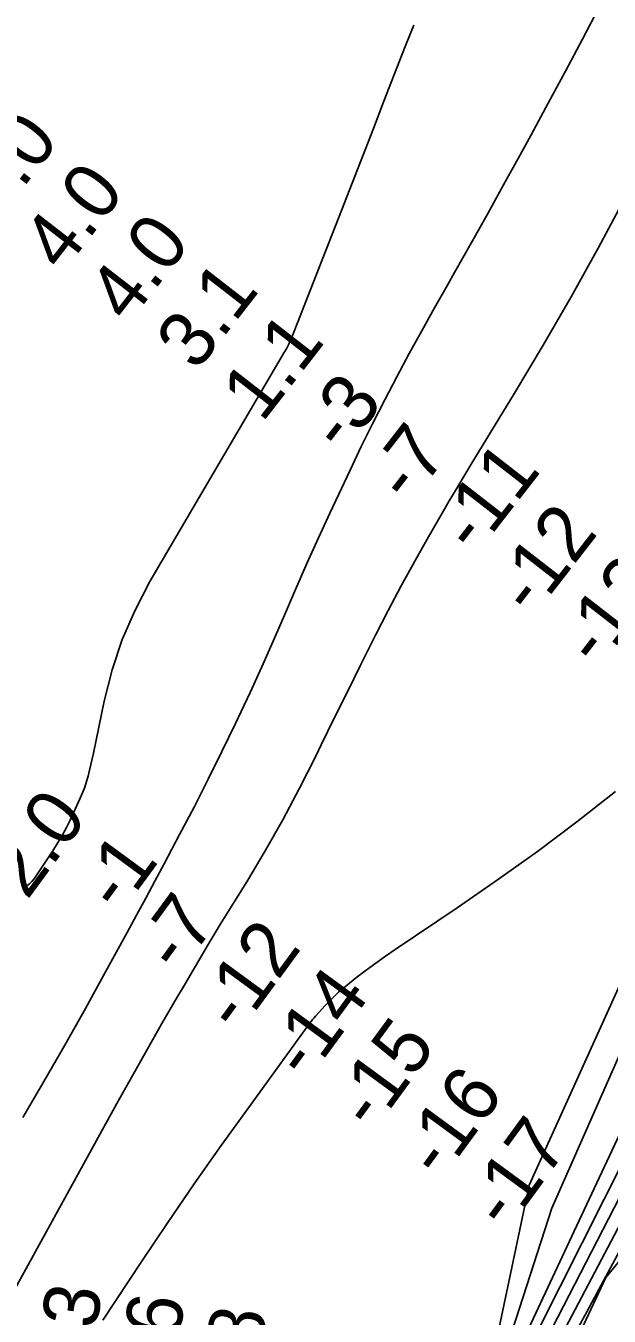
# Model space of a CAD drawing. Extents: x 3324104 to 3361979, y 612876 to 638273.
# Drawn here: x 3337486 to 3338187, y 619312 to 620863 of the extents above; entities that cross this region are included whole.
import ezdxf

# ---------------------------------------------------------------- set-up
doc = ezdxf.new("R2010")
doc.units = 0
for name, color, linetype in [('V-RIVR-EDGE', 7, 'Continuous'), ('V-RIVR-RANG', 7, 'Continuous'), ('V-SITE-VEGE', 7, 'Continuous'), ('V-TOPO-DPTH', 7, 'Continuous'), ('V-TOPO-MINR', 7, 'Continuous'), ('V-TOPO-WATR', 7, 'Continuous')]:
    doc.layers.add(name, color=color, linetype=linetype)

msp = doc.modelspace()

# ---------------------------------------------------------------- linework, layer by layer
at = {"layer": 'V-RIVR-EDGE'}
msp.add_spline([(3337752.3, 618273.6), (3337756.9, 618279.6), (3337759.2, 618284.2), (3337760.4, 618293.1), (3337765.9, 618307.5), (3337779.5, 618324.9), (3337782.3, 618350.9), (3337789, 618383), (3337792.5, 618390.8), (3337799.9, 618404.7), (3337814.3, 618426.8), (3337826.7, 618445.4), (3337831, 618460.9), (3337835, 618479.1), (3337842, 618505.5), (3337846.3, 618524.1), (3337849.4, 618531.4), (3337859.6, 618546.1), (3337869.3, 618562.4), (3337879.1, 618586.8), (3337888.8, 618612), (3337894.7, 618630.2), (3337896.2, 618637.9), (3337894.7, 618646.5), (3337894.7, 618651.1), (3337898.2, 618663.9), (3337903.3, 618677.5), (3337905.3, 618689.1), (3337905.3, 618701.1), (3337907.3, 618712.8), (3337915.5, 618732.9), (3337926.8, 618759.3), (3337940.8, 618785.6), (3337947, 618796), (3337954.8, 618808.4), (3337956, 618814.6), (3337956.4, 618827.8), (3337956.4, 618831.7), (3337958.8, 618837.5), (3337959.2, 618844.9), (3337959.2, 618851.9), (3337959.2, 618859.2), (3337956.9, 618861.6), (3337958.5, 618867), (3337964.3, 618871.6), (3337964.7, 618876.3), (3337965.9, 618880.2), (3337969.8, 618882.9), (3337969.4, 618894.9), (3337983.4, 618893.3), (3337992.3, 618908), (3338007.1, 618927.7), (3338015.3, 618935.1), (3338028.5, 618945.1), (3338037.8, 618951.7), (3338046.7, 618956.7), (3338050.6, 618961), (3338052.2, 618963.7), (3338051.8, 618968.4), (3338043.7, 618969.9), (3338052.6, 618986.6), (3338057.7, 619001.3), (3338067, 619014.9), (3338079.9, 619029.2), (3338080.3, 619032.7), (3338083, 619044.7), (3338089.3, 619062.5), (3338103.6, 619080.3), (3338116.5, 619100.8), (3338132.8, 619122.1), (3338149.6, 619149.2), (3338161.3, 619172.1), (3338171.8, 619196.9), (3338185.1, 619244.5), (3338189.4, 619253.4), (3338205, 619291.8), (3338221, 619322.4), (3338235.4, 619348.7), (3338241.2, 619364.6), (3338246.3, 619381.3), (3338251, 619391), (3338260.3, 619406.8), (3338273.6, 619431.6), (3338285.7, 619458), (3338291.6, 619478.5), (3338293.1, 619493.2), (3338303.7, 619514.1), (3338302.9, 619523.5), (3338302.9, 619530.8), (3338308, 619545.6), (3338312.3, 619559.1), (3338317.8, 619575), (3338321.7, 619578.5), (3338327.5, 619580.4), (3338331, 619582.7), (3338333.7, 619587.4), (3338336.8, 619601.7), (3338340.4, 619614.1), (3338348.6, 619636.2), (3338358.7, 619655.9), (3338378.5, 619688.1), (3338398.8, 619716), (3338404.6, 619726.4), (3338411.7, 619752), (3338418.7, 619776.8), (3338428.9, 619807), (3338438.6, 619824.8), (3338456.6, 619866.7), (3338472.5, 619895.7), (3338502.1, 619939.1), (3338517.7, 619962.3), (3338532.1, 619990.2), (3338537.6, 620010.7), (3338539.5, 620026.6), (3338537.2, 620030.9), (3338527.2, 620033.6), (3338526, 620036.4), (3338536.9, 620051.8), (3338537.3, 620058), (3338536.5, 620065), (3338536.6, 620068.5), (3338536.9, 620071.2), (3338549, 620086.7), (3338561.8, 620103), (3338567.3, 620109.9), (3338568.1, 620117.7), (3338571.2, 620121.2), (3338573.9, 620123.5), (3338588.3, 620136.6), (3338595.7, 620151), (3338605.8, 620164.1), (3338626, 620181.5), (3338629.1, 620187.7), (3338629.2, 620193.9), (3338631.9, 620219.5), (3338634.3, 620234.6), (3338646.4, 620263.3), (3338660.8, 620297.8), (3338681.9, 620341.9), (3338693.2, 620358.2), (3338696.7, 620372.2), (3338693.6, 620384.6), (3338688.2, 620389.2), (3338674.6, 620395.1), (3338674.3, 620397), (3338680.1, 620410.6), (3338684.8, 620426.5), (3338695.7, 620447.8), (3338716.7, 620479.5), (3338733.9, 620505.5), (3338746.3, 620529.9), (3338746.3, 620534.1), (3338744, 620544.6), (3338741.3, 620550.4), (3338742.5, 620551.6), (3338745.2, 620552.8), (3338748.7, 620556.2), (3338754.2, 620565.5), (3338754.6, 620575.2), (3338753.4, 620584.5), (3338755, 620586.5), (3338758.5, 620592.7), (3338760.8, 620598.9), (3338762, 620606.6), (3338766.3, 620623.3), (3338769.1, 620637.6), (3338770.3, 620658.6), (3338770.7, 620668.3), (3338770.7, 620677.6), (3338770.8, 620687.6), (3338775.1, 620697.3), (3338787.9, 620716.3), (3338806.2, 620748.8), (3338817.5, 620765.5), (3338833.1, 620803.1), (3338849.5, 620833.7)], degree=3, dxfattribs=at)
at = {"layer": 'V-SITE-VEGE'}
for p, q in [((3338182.5, 619358.8), (3338231.5, 619418.3)), ((3338155.8, 619301.3), (3338182.5, 619358.8))]:
    msp.add_line(p, q, dxfattribs=at)
at = {"layer": 'V-TOPO-DPTH'}
for points in [[(3339335.7, 621992), (3339327.2, 621977.3), (3339318.8, 621962.5), (3339193.7, 621707.1), (3339016.1, 621381.5), (3339006.6, 621366.4), (3338671.8, 620563.1), (3338447.8, 619983.3), (3338443.5, 619975.2), (3338075.2, 619243.7), (3338070.3, 619226.6), (3338065.4, 619209.5), (3338060.5, 619192.4), (3337782.6, 618500.7), (3337775.9, 618479.7), (3337769.2, 618458.6), (3337693.7, 618273.5)], [(3339335.7, 621992), (3339327.2, 621977.3), (3339318.8, 621962.5), (3339193.7, 621707.1), (3339016.1, 621381.5), (3339006.6, 621366.4), (3338671.8, 620563.1), (3338447.8, 619983.3), (3338443.5, 619975.2), (3338075.2, 619243.7), (3338070.3, 619226.6), (3338065.4, 619209.5), (3338060.5, 619192.4), (3337782.6, 618500.7), (3337775.9, 618479.7), (3337769.2, 618458.6), (3337693.7, 618273.5)], [(3338971.8, 621362.8), (3338646.6, 620600.4), (3338643.6, 620595.4), (3338640.5, 620590.4), (3338637.4, 620585.5), (3338634.3, 620580.5), (3338387.6, 620051.1), (3338380.7, 620034.6), (3338373.5, 620018.3), (3338365.8, 620002.2), (3338357.9, 619986.2), (3338117.6, 619441.8), (3338048.6, 619227.5), (3338047, 619220), (3338045.3, 619212.5), (3338043.4, 619205), (3338041.5, 619197.6), (3337764.7, 618506.9), (3337761, 618494.9), (3337757.3, 618482.9), (3337753.5, 618470.9), (3337672.4, 618273.4)], [(3337693.7, 618273.5), (3337672.4, 618273.4), (3337753.5, 618470.9), (3337757.3, 618482.9), (3337761, 618494.9), (3337764.7, 618506.9), (3338041.5, 619197.6), (3338043.4, 619205), (3338045.3, 619212.5), (3338047, 619220), (3338048.6, 619227.5), (3338117.6, 619441.8), (3338357.9, 619986.2), (3338365.8, 620002.2), (3338373.5, 620018.3), (3338380.7, 620034.6), (3338387.6, 620051.1), (3338634.3, 620580.5), (3338637.4, 620585.5), (3338640.5, 620590.4), (3338643.6, 620595.4), (3338646.6, 620600.4), (3338971.8, 621362.8)], [(3337693.7, 618273.5), (3337716.6, 618273.5), (3337775.7, 618415.3), (3337785.6, 618445.8), (3337795.5, 618476.2), (3338088.6, 619205.9), (3338094.9, 619223.8), (3338463.6, 619923.6), (3338472.8, 619941), (3338707.5, 620527.2), (3338708.2, 620529), (3338709.7, 620532.5), (3338711.4, 620535.9), (3338712.3, 620537.6), (3338714.2, 620540.9), (3339041, 621356.6)], [(3337483.3, 619827.5), (3337487.1, 619829.4), (3337490.5, 619831.6), (3337493.4, 619834.5), (3337496, 619837.7), (3337518.3, 619871.3), (3337524.1, 619880.5), (3337529.6, 619889.8), (3337534.7, 619899.4), (3337539.5, 619909.1), (3337551.4, 619934.6), (3337554.2, 619941.1), (3337556.7, 619947.7), (3337558.9, 619954.4), (3337560.8, 619961.1), (3337562.5, 619968), (3337564.2, 619974.9), (3337565.7, 619981.8), (3337567.2, 619988.7), (3337580, 620051.2), (3337589.7, 620088.7), (3337601.7, 620125.3), (3337617.2, 620160.5), (3337635.1, 620194.8), (3337793.9, 620465.9), (3337796, 620469.5), (3337797, 620471.2), (3337799.3, 620475.2), (3337801.6, 620479.4), (3337803.5, 620483.9), (3337804.1, 620485.4), (3337865.2, 620640.8), (3337878, 620673.6), (3337890.8, 620706.3), (3337903.5, 620739.2), (3337916.1, 620772), (3337921.5, 620786.3), (3337931.5, 620811.9), (3337941.7, 620837.6), (3337952.2, 620863.1)], [(3337952.2, 620863.1), (3337941.7, 620837.6), (3337931.5, 620811.9), (3337921.5, 620786.3), (3337916.1, 620772), (3337903.5, 620739.2), (3337890.8, 620706.3), (3337878, 620673.6), (3337865.2, 620640.8), (3337804.1, 620485.4), (3337803.5, 620483.9), (3337801.6, 620479.4), (3337799.3, 620475.2), (3337797, 620471.2), (3337796, 620469.5), (3337793.9, 620465.9), (3337635.1, 620194.8), (3337617.2, 620160.5), (3337601.7, 620125.3), (3337589.7, 620088.7), (3337580, 620051.2), (3337567.2, 619988.7), (3337565.7, 619981.8), (3337564.2, 619974.9), (3337562.5, 619968), (3337560.8, 619961.1), (3337558.9, 619954.4), (3337556.7, 619947.7), (3337554.2, 619941.1), (3337551.4, 619934.6), (3337539.5, 619909.1), (3337534.7, 619899.4), (3337529.6, 619889.8), (3337524.1, 619880.5), (3337518.3, 619871.3), (3337496, 619837.7), (3337493.4, 619834.5), (3337490.5, 619831.6), (3337487.1, 619829.4), (3337483.3, 619827.5)], [(3337455.2, 619312.6), (3337595.5, 619567.8), (3337613.3, 619599.9), (3337631.3, 619631.9), (3337649.5, 619663.8), (3337667.8, 619695.5), (3337674.4, 619706.8), (3337689.7, 619732.8), (3337705.1, 619758.7), (3337720.8, 619784.6), (3337736.5, 619810.3), (3337751.3, 619834.2), (3337773.4, 619871.2), (3337794.7, 619908.6), (3337814.9, 619946.6), (3337834.3, 619985.1), (3337840.8, 619998.5), (3337856.5, 620030.5), (3337872.2, 620062.5), (3337888.1, 620094.5), (3337904, 620126.4), (3337905.9, 620130.2), (3337921.3, 620160), (3337936.9, 620189.7), (3337953.1, 620219.1), (3337969.6, 620248.4), (3337986, 620276.8), (3337994.6, 620291.6), (3338003.3, 620306.4), (3338012.1, 620321.2), (3338021, 620335.9), (3338073, 620421.1), (3338107.3, 620478.8), (3338140.9, 620536.8), (3338173.3, 620595.5), (3338204.9, 620654.7)], [(3338204.9, 620654.7), (3338173.3, 620595.5), (3338140.9, 620536.8), (3338107.3, 620478.8), (3338073, 620421.1), (3338021, 620335.9), (3338012.1, 620321.2), (3338003.3, 620306.4), (3337994.6, 620291.6), (3337986, 620276.8), (3337969.6, 620248.4), (3337953.1, 620219.1), (3337936.9, 620189.7), (3337921.3, 620160), (3337905.9, 620130.2), (3337904, 620126.4), (3337888.1, 620094.5), (3337872.2, 620062.5), (3337856.5, 620030.5), (3337840.8, 619998.5), (3337834.3, 619985.1), (3337814.9, 619946.6), (3337794.7, 619908.6), (3337773.4, 619871.2), (3337751.3, 619834.2), (3337736.5, 619810.3), (3337720.8, 619784.6), (3337705.1, 619758.7), (3337689.7, 619732.8), (3337674.4, 619706.8), (3337667.8, 619695.5), (3337649.5, 619663.8), (3337631.3, 619631.9), (3337613.3, 619599.9), (3337595.5, 619567.8), (3337455.2, 619312.6)]]:
    msp.add_lwpolyline(points, dxfattribs=at)
at = {"layer": 'V-TOPO-MINR'}
for points in [[(3337672.4, 618273.4), (3337753.5, 618470.9), (3337757.3, 618482.9), (3337761, 618494.9), (3337764.7, 618506.9), (3338041.5, 619197.6), (3338043.4, 619205), (3338045.3, 619212.5), (3338047, 619220), (3338048.6, 619227.5), (3338117.6, 619441.8), (3338357.9, 619986.2), (3338365.8, 620002.2), (3338373.5, 620018.3), (3338380.7, 620034.6), (3338387.6, 620051.1), (3338634.3, 620580.5), (3338637.4, 620585.5), (3338640.5, 620590.4), (3338643.6, 620595.4), (3338646.6, 620600.4), (3338971.8, 621362.8)], [(3337705.7, 618273.5), (3337769, 618426.6), (3337777.3, 618452.3), (3337785.6, 618478), (3338069, 619182.7), (3338076.8, 619207.7), (3338084.7, 619232.7), (3338456.2, 619953.9), (3338465.7, 619971.4), (3338677.2, 620527.9), (3339023.2, 621362.8)], [(3337716.6, 618273.5), (3337775.7, 618415.3), (3337785.6, 618445.8), (3337795.5, 618476.2), (3338088.6, 619205.9), (3338094.9, 619223.8), (3338463.6, 619923.6), (3338472.8, 619941), (3338707.5, 620527.2), (3338708.2, 620529), (3338709.7, 620532.5), (3338711.4, 620535.9), (3338712.3, 620537.6), (3338714.2, 620540.9), (3339041, 621356.6)], [(3337725.1, 618273.5), (3337794.3, 618439.9), (3337805.6, 618474.4), (3338096.4, 619192.2), (3338100.6, 619204.1), (3338105.1, 619215.7), (3338484.5, 619920), (3338488.9, 619928.4), (3338493.4, 619936.8), (3338742.8, 620501.6), (3339044.3, 621319.6)], [(3338174.5, 620884.8), (3338154.4, 620846.3), (3338134.1, 620807.9), (3338113.5, 620769.6), (3338092.8, 620731.4), (3338079.3, 620706.8), (3338059.9, 620671.6), (3338040.4, 620636.4), (3338020.7, 620601.3), (3338001, 620566.3), (3337992.3, 620551), (3337976.9, 620523.6), (3337961.7, 620496.2), (3337946.6, 620468.6), (3337931.7, 620440.9), (3337931.6, 620440.7), (3337917, 620413), (3337902.7, 620385.1), (3337888.9, 620356.9), (3337875.4, 620328.7), (3337851.7, 620277.9), (3337837.5, 620247.2), (3337823.6, 620216.4), (3337810, 620185.4), (3337796.6, 620154.3), (3337783.2, 620123.2), (3337769.5, 620092.3), (3337755.4, 620061.6), (3337741, 620030.9), (3337737.9, 620024.4), (3337721.6, 619990.8), (3337705, 619957.2), (3337688, 619923.9), (3337670.6, 619890.7), (3337652, 619855.6), (3337641.1, 619835), (3337630, 619814.4), (3337618.9, 619793.9), (3337607.8, 619773.3), (3337581.9, 619725.9), (3337557.6, 619681.8), (3337532.9, 619637.9), (3337507.8, 619594.2), (3337482.3, 619550.8)], [(3338204.9, 620654.7), (3338173.3, 620595.5), (3338140.9, 620536.8), (3338107.3, 620478.8), (3338073, 620421.1), (3338021, 620335.9), (3338012.1, 620321.2), (3338003.3, 620306.4), (3337994.6, 620291.6), (3337986, 620276.8), (3337969.6, 620248.4), (3337953.1, 620219.1), (3337936.9, 620189.7), (3337921.3, 620160), (3337905.9, 620130.2), (3337904, 620126.4), (3337888.1, 620094.5), (3337872.2, 620062.5), (3337856.5, 620030.5), (3337840.8, 619998.5), (3337834.3, 619985.1), (3337814.9, 619946.6), (3337794.7, 619908.6), (3337773.4, 619871.2), (3337751.3, 619834.2), (3337736.5, 619810.3), (3337720.8, 619784.6), (3337705.1, 619758.7), (3337689.7, 619732.8), (3337674.4, 619706.8), (3337667.8, 619695.5), (3337649.5, 619663.8), (3337631.3, 619631.9), (3337613.3, 619599.9), (3337595.5, 619567.8), (3337455.2, 619312.6)], [(3337682.7, 618273.5), (3337761.3, 618464.9), (3337766.5, 618481.3), (3337771.7, 618497.8), (3338048.2, 619186.9), (3338051.6, 619199), (3338054.9, 619211.1), (3338058, 619223.2), (3338061, 619235.4), (3338144.7, 619414.3), (3338413.4, 619987.3), (3338415.8, 619995.2), (3338418.2, 620003.1), (3338664, 620590.8)], [(3338038.2, 619220.4), (3338090.5, 619469.4), (3338346.8, 620035.9)], [(3338194.1, 619942.5), (3338147.6, 619906.2), (3338100.5, 619870.6), (3338052.5, 619836.3), (3338003.9, 619802.7), (3337929.5, 619752.7), (3337917.8, 619744.7), (3337906.2, 619736.5), (3337894.8, 619728), (3337883.5, 619719.4), (3337879, 619716), (3337870.2, 619708.8), (3337861.7, 619701.3), (3337853.6, 619693.4), (3337845.7, 619685.3), (3337834.1, 619672.8), (3337832.2, 619670.6), (3337830.4, 619668.5), (3337828.6, 619666.2), (3337826.9, 619663.9), (3337753.3, 619562.7), (3337720.6, 619517.1), (3337688.3, 619471.2), (3337656.7, 619424.9), (3337625.4, 619378.3), (3337578.4, 619307.2)]]:
    msp.add_lwpolyline(points, dxfattribs=at)
at = {"layer": 'V-TOPO-WATR'}
for points in [[(3337693.7, 618273.5), (3337769.2, 618458.6), (3337775.9, 618479.7), (3337782.6, 618500.7), (3338060.5, 619192.4), (3338065.4, 619209.5), (3338070.3, 619226.6), (3338075.2, 619243.7), (3338443.5, 619975.2), (3338447.8, 619983.3), (3338671.8, 620563.1), (3339006.6, 621366.4), (3339016.1, 621381.5), (3339193.7, 621707.1), (3339318.8, 621962.5), (3339327.2, 621977.3), (3339335.7, 621992)], [(3337952.2, 620863.1), (3337941.7, 620837.6), (3337931.5, 620811.9), (3337921.5, 620786.3), (3337916.1, 620772), (3337903.5, 620739.2), (3337890.8, 620706.3), (3337878, 620673.6), (3337865.2, 620640.8), (3337804.1, 620485.4), (3337803.5, 620483.9), (3337801.6, 620479.4), (3337799.3, 620475.2), (3337797, 620471.2), (3337796, 620469.5), (3337793.9, 620465.9), (3337635.1, 620194.8), (3337617.2, 620160.5), (3337601.7, 620125.3), (3337589.7, 620088.7), (3337580, 620051.2), (3337567.2, 619988.7), (3337565.7, 619981.8), (3337564.2, 619974.9), (3337562.5, 619968), (3337560.8, 619961.1), (3337558.9, 619954.4), (3337556.7, 619947.7), (3337554.2, 619941.1), (3337551.4, 619934.6), (3337539.5, 619909.1), (3337534.7, 619899.4), (3337529.6, 619889.8), (3337524.1, 619880.5), (3337518.3, 619871.3), (3337496, 619837.7), (3337493.4, 619834.5), (3337490.5, 619831.6), (3337487.1, 619829.4), (3337483.3, 619827.5)]]:
    msp.add_lwpolyline(points, dxfattribs=at)

# ---------------------------------------------------------------- texts
at = {"layer": 'V-RIVR-RANG'}
for s, rotation, p in [('4.0', 52.1576, (3337451.3, 620626.6)), ('4.0', 52.1576, (3337530.1, 620565)), ('4.0', 52.1576, (3337608.9, 620503.5)), ('3.1', 52.1576, (3337691, 620446.1)), ('1.1', 52.1576, (3337769.8, 620384.6)), ('-3', 52.1576, (3337867.4, 620347.2)), ('-7', 52.1576, (3337946.6, 620286.1)), ('-11', 52.1576, (3338026.2, 620225.6)), ('-12', 52.1576, (3338094.8, 620150.9)), ('-12', 52.1576, (3338173.6, 620089.3)), ('2.0', 53.779, (3337487.6, 619811.2)), ('-1', 53.779, (3337599.4, 619794.7)), ('-7', 53.779, (3337670.1, 619722)), ('-12', 53.779, (3337741.6, 619650.4)), ('-14', 53.779, (3337823.9, 619593.4)), ('-15', 53.779, (3337903.3, 619532.6)), ('-16', 53.779, (3337984.8, 619474.6)), ('-17', 53.779, (3338063.7, 619413.2)), ('-13', 81.622, (3337559.1, 619216.8)), ('-16', 81.622, (3337658.5, 619205.1)), ('-18', 81.622, (3337757.3, 619189.8))]:
    msp.add_text(s, height=67, rotation=rotation, dxfattribs=at).set_placement(p)

doc.saveas('drawing.dxf')
